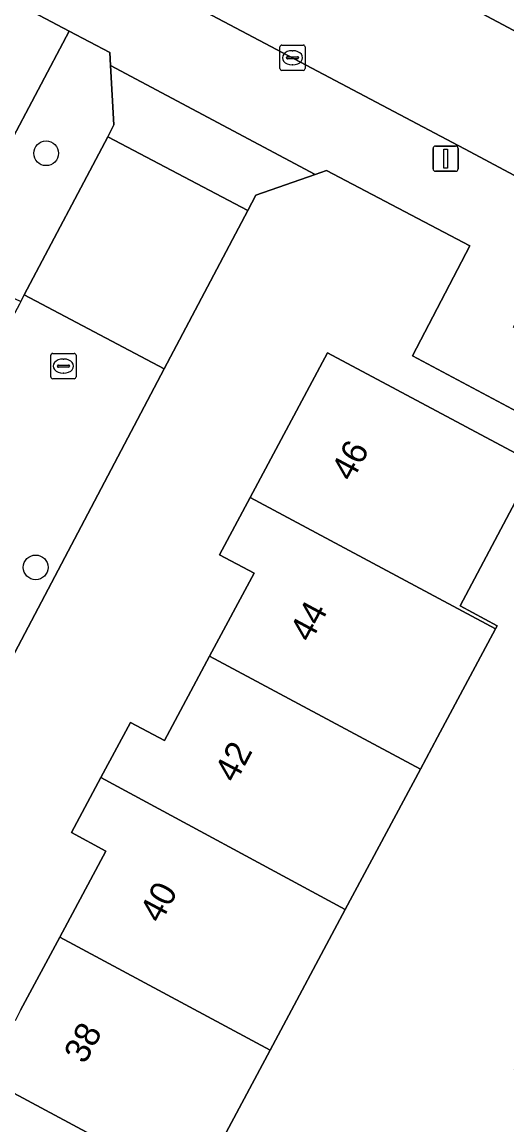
# Model space of a CAD drawing. Extents: x 158455 to 159797, y 387218 to 388672.
# Drawn here: x 159413.64 to 159432.81, y 388444.65 to 388488.3 of the extents above; entities that cross this region are included whole.
import ezdxf

# ---------------------------------------------------------------- set-up
doc = ezdxf.new("R2010")
doc.units = 0
for name, color, linetype in [('IMGEO_Boom', 7, 'Continuous'), ('IMGEO_Erf', 7, 'Continuous'), ('IMGEO_Groenvoorziening', 7, 'Continuous'), ('IMGEO_Kolk', 7, 'Continuous'), ('IMGEO_Lichtmast', 7, 'Continuous'), ('IMGEO_Pand', 7, 'Continuous'), ('IMGEO_Pand_nummerreeks', 7, 'Continuous'), ('IMGEO_Rijbaan_lokaal_open', 7, 'Continuous'), ('IMGEO_Voetpad_open', 7, 'Continuous')]:
    doc.layers.add(name, color=color, linetype=linetype)

msp = doc.modelspace()

# ---------------------------------------------------------------- linework, layer by layer
at = {"layer": 'IMGEO_Boom'}
for centre in [(159414.589, 388483.108), (159414.177, 388466.719)]:
    msp.add_circle(centre, 0.489, dxfattribs=at)
at = {"layer": 'IMGEO_Erf'}
for points in [[(159409.819, 388477.225), (159410.189, 388477.922), (159410.562, 388478.628), (159410.578, 388478.658), (159415.494, 388487.946), (159403.137, 388494.486)], [(159429.08, 388475.087), (159431.337, 388479.443), (159425.678, 388482.421), (159425.23, 388482.266), (159422.878, 388481.451), (159422.56, 388480.848), (159419.261, 388474.584), (159412.035, 388460.867)], [(159413.582, 388449.192), (159415.127, 388452.081), (159416.649, 388454.927), (159416.951, 388455.492), (159415.586, 388456.221), (159416.751, 388458.399), (159417.92, 388460.584), (159419.266, 388459.864), (159421.051, 388463.202), (159422.809, 388466.488), (159421.438, 388467.221), (159422.652, 388469.491), (159425.711, 388475.211), (159433.934, 388470.814), (159430.961, 388465.192), (159432.426, 388464.408), (159432.36, 388464.284), (159430.068, 388459.999), (159429.389, 388458.73), (159426.418, 388453.174), (159423.447, 388447.619), (159420.476, 388442.064)], [(159417.828, 388399.246), (159416.262, 388405.978), (159425.121, 388422.542), (159426.258, 388424.668), (159422.366, 388426.754), (159423.629, 388429.115), (159427.523, 388427.033), (159431.063, 388433.652), (159427.169, 388435.734), (159428.308, 388437.864), (159429.571, 388440.225), (159433.465, 388438.143), (159437.005, 388444.762), (159433.111, 388446.844), (159434.236, 388448.948), (159435.513, 388451.335), (159439.407, 388449.253), (159442.947, 388455.872), (159439.053, 388457.954), (159440.192, 388460.083), (159441.455, 388462.445), (159445.349, 388460.363), (159447.863, 388465.063), (159429.08, 388475.087)]]:
    msp.add_lwpolyline(points, dxfattribs=at)
at = {"layer": 'IMGEO_Groenvoorziening'}
msp.add_lwpolyline([(159417.025, 388483.765), (159417.27, 388484.23), (159417.133, 388486.589), (159417.104, 388487.094), (159415.494, 388487.946), (159410.578, 388478.658), (159413.589, 388477.243), (159413.725, 388477.501)], close=True, dxfattribs=at)
at = {"layer": 'IMGEO_Kolk'}
for p, q in [((159423.905, 388487.389), (159424.757, 388487.389)), ((159423.83, 388486.463), (159423.83, 388487.315)), ((159424.132, 388486.932), (159424.53, 388486.932)), ((159424.318, 388487.169), (159424.343, 388487.169)), ((159424.831, 388487.315), (159424.831, 388486.463)), ((159424.089, 388486.883), (159424.089, 388486.895)), ((159424.527, 388486.846), (159424.129, 388486.846)), ((159424.341, 388486.609), (159424.316, 388486.609)), ((159424.573, 388486.895), (159424.573, 388486.883)), ((159424.757, 388486.389), (159423.905, 388486.389)), ((159414.849, 388475.186), (159415.701, 388475.186)), ((159414.774, 388474.26), (159414.774, 388475.112)), ((159415.033, 388474.68), (159415.033, 388474.692)), ((159415.076, 388474.729), (159415.474, 388474.729)), ((159415.262, 388474.966), (159415.287, 388474.966)), ((159415.517, 388474.692), (159415.517, 388474.68)), ((159415.775, 388475.112), (159415.775, 388474.26)), ((159415.471, 388474.643), (159415.073, 388474.643)), ((159415.285, 388474.406), (159415.26, 388474.406)), ((159415.701, 388474.186), (159414.849, 388474.186))]:
    msp.add_line(p, q, dxfattribs=at)
for points in [[(159423.905, 388487.389), (159424.757, 388487.389)], [(159423.83, 388486.463), (159423.83, 388487.315)], [(159424.831, 388487.315), (159424.831, 388486.463)], [(159424.757, 388486.389), (159423.905, 388486.389)], [(159414.849, 388475.186), (159415.701, 388475.186)], [(159414.774, 388474.26), (159414.774, 388475.112)], [(159415.775, 388475.112), (159415.775, 388474.26)], [(159415.701, 388474.186), (159414.849, 388474.186)]]:
    msp.add_lwpolyline(points, dxfattribs=at)
for centre, radius, start, end in [((159423.907, 388487.313), 0.0765, 91.552, 178.448), ((159423.907, 388487.313), 0.0765, 91.552, 178.448), ((159424.755, 388487.313), 0.0765, 1.552, 88.448), ((159424.755, 388487.313), 0.0765, 1.552, 88.448), ((159424.129, 388486.892), 0.0403, 85.8775, 175.7526), ((159424.534, 388486.894), 0.0386, 1.7309, 96.639), ((159424.126, 388486.882), 0.0366, 178.938, 274.7102), ((159424.53, 388486.889), 0.043, 264.8664, 352.4533), ((159423.907, 388486.465), 0.0765, 181.552, 268.448), ((159423.907, 388486.465), 0.0765, 181.552, 268.448), ((159424.755, 388486.465), 0.0765, 271.552, 358.448), ((159424.755, 388486.465), 0.0765, 271.552, 358.448), ((159414.851, 388475.11), 0.0765, 91.552, 178.448), ((159414.851, 388475.11), 0.0765, 91.552, 178.448), ((159415.699, 388475.11), 0.0765, 1.552, 88.448), ((159415.699, 388475.11), 0.0765, 1.552, 88.448), ((159415.073, 388474.689), 0.0403, 85.8775, 175.7526), ((159415.07, 388474.679), 0.0366, 178.938, 274.7102), ((159415.474, 388474.686), 0.043, 264.8664, 352.4533), ((159415.478, 388474.691), 0.0386, 1.7309, 96.639), ((159414.851, 388474.262), 0.0765, 181.552, 268.448), ((159414.851, 388474.262), 0.0765, 181.552, 268.448), ((159415.699, 388474.262), 0.0765, 271.552, 358.448), ((159415.699, 388474.262), 0.0765, 271.552, 358.448)]:
    msp.add_arc(centre, radius, start, end, dxfattribs=at)
for centre, major_axis, ratio, start_param, end_param in [((159424.317, 388486.889), (-0.387, 0.002), 0.722429, 4.712389, 7.853982), ((159424.342, 388486.889), (-0.39, 0.002), 0.717154, 1.570796, 4.712389), ((159415.261, 388474.686), (-0.387, 0.002), 0.722429, 4.712389, 7.853982), ((159415.286, 388474.686), (-0.39, 0.002), 0.717154, 1.570796, 4.712389)]:
    msp.add_ellipse(centre, major_axis=major_axis, ratio=ratio, start_param=start_param, end_param=end_param, dxfattribs=at)
at = {"layer": 'IMGEO_Lichtmast'}
for p, q in [((159429.89, 388482.495), (159429.89, 388483.295)), ((159429.89, 388483.295), (159429.89, 388482.495)), ((159429.99, 388483.395), (159430.78, 388483.395)), ((159430.78, 388483.395), (159429.99, 388483.395)), ((159430.88, 388483.295), (159430.88, 388482.495)), ((159430.88, 388482.495), (159430.88, 388483.295)), ((159430.78, 388482.395), (159429.99, 388482.395)), ((159429.99, 388482.395), (159430.78, 388482.395))]:
    msp.add_line(p, q, dxfattribs=at)
msp.add_lwpolyline([(159430.31, 388483.27), (159430.46, 388483.27), (159430.46, 388482.52), (159430.31, 388482.52), (159430.31, 388483.27)], dxfattribs=at)
for centre, start, end in [((159429.99, 388483.295), 90, 180), ((159429.99, 388483.295), 90, 180), ((159430.78, 388483.295), 0, 90), ((159430.78, 388483.295), 360, 90), ((159429.99, 388482.495), 180, 270), ((159429.99, 388482.495), 180, 270), ((159430.78, 388482.495), 270, 0), ((159430.78, 388482.495), 270, 0)]:
    msp.add_arc(centre, 0.1, start, end, dxfattribs=at)
at = {"layer": 'IMGEO_Pand'}
for points in [[(159422.652, 388469.491), (159432.36, 388464.284), (159432.426, 388464.408), (159430.961, 388465.192), (159433.934, 388470.814), (159425.711, 388475.211)], [(159422.652, 388469.491), (159421.438, 388467.221), (159422.809, 388466.488), (159421.051, 388463.202), (159429.389, 388458.73), (159430.068, 388459.999), (159432.36, 388464.284)], [(159429.389, 388458.73), (159421.051, 388463.202), (159419.266, 388459.864), (159417.92, 388460.584), (159416.751, 388458.399), (159426.418, 388453.174)], [(159415.127, 388452.081), (159423.447, 388447.619), (159426.418, 388453.174), (159416.751, 388458.399), (159415.586, 388456.221), (159416.951, 388455.492), (159416.649, 388454.927)], [(159410.799, 388447.254), (159420.476, 388442.064), (159423.447, 388447.619), (159415.127, 388452.081), (159413.582, 388449.192), (159413.36, 388448.777), (159412.002, 388449.503)], [(159420.476, 388442.064), (159410.799, 388447.254), (159409.585, 388444.985), (159410.891, 388444.286), (159409.133, 388440.999), (159417.448, 388436.402), (159420.168, 388434.948), (159420.256, 388434.901), (159420.673, 388434.678), (159422.125, 388437.42), (159418.911, 388439.138)]]:
    msp.add_lwpolyline(points, close=True, dxfattribs=at)
at = {"layer": 'IMGEO_Rijbaan_lokaal_open'}
for points in [[(159440.748, 388483.88), (159419.86, 388495.026), (159416.497, 388496.809), (159414.168, 388492.22), (159421.156, 388488.567), (159431.35, 388483.172), (159435.573, 388480.914), (159445.135, 388475.803), (159450.248, 388473.079), (159459.28, 388468.267), (159462.228, 388466.702), (159463.223, 388466.174), (159473.9, 388460.506), (159474.951, 388459.948), (159487.919, 388453.08), (159494.027, 388449.845), (159496.29, 388454.117), (159489.793, 388457.538), (159465.03, 388470.792)], [(159417.025, 388483.765), (159422.56, 388480.848), (159422.878, 388481.451), (159425.23, 388482.266), (159417.133, 388486.589), (159417.27, 388484.23)], [(159417.025, 388483.765), (159413.725, 388477.501), (159419.261, 388474.584), (159422.56, 388480.848)]]:
    msp.add_lwpolyline(points, close=True, dxfattribs=at)
msp.add_lwpolyline([(159395.614, 388430.587), (159392.741, 388432.124), (159394.141, 388434.742), (159395.518, 388437.317), (159398.439, 388435.755), (159412.035, 388460.867), (159419.261, 388474.584), (159413.725, 388477.501), (159413.589, 388477.243), (159413.536, 388477.142), (159413.157, 388476.424), (159413.151, 388476.411), (159402.189, 388455.608), (159401.253, 388453.792), (159399.755, 388450.993), (159396.623, 388445.179), (159394.09, 388446.512), (159391.185, 388440.921), (159390.029, 388438.696)], dxfattribs=at)
at = {"layer": 'IMGEO_Voetpad_open'}
for points in [[(159401.552, 388504.614), (159410.48, 388500), (159413.495, 388498.401), (159416.497, 388496.809), (159419.86, 388495.026), (159440.748, 388483.88), (159465.03, 388470.792), (159489.793, 388457.538), (159496.29, 388454.117), (159499.281, 388452.542), (159500, 388452.369), (159529.94, 388436.205)], [(159403.137, 388494.486), (159415.494, 388487.946), (159417.104, 388487.094), (159417.133, 388486.589), (159425.23, 388482.266), (159425.678, 388482.421), (159431.337, 388479.443), (159429.08, 388475.087), (159447.863, 388465.063), (159449.226, 388464.335), (159451.493, 388468.59), (159453.58, 388467.525), (159453.137, 388466.613), (159453.978, 388466.115), (159456.566, 388464.763), (159459.346, 388463.31), (159460.2, 388462.875), (159460.614, 388463.708), (159464.768, 388461.508), (159464.344, 388460.625), (159465.104, 388460.133), (159467.576, 388458.842), (159470.424, 388457.354), (159471.377, 388456.866)], [(159527.777, 388431.967), (159500, 388446.682), (159497.015, 388448.263), (159494.027, 388449.845), (159487.919, 388453.08), (159474.951, 388459.948), (159473.9, 388460.506), (159463.223, 388466.174), (159462.228, 388466.702), (159459.28, 388468.267), (159450.248, 388473.079), (159447.752, 388468.389), (159446.99, 388468.796), (159445.953, 388469.35), (159441.099, 388471.939), (159440.058, 388472.495), (159434.766, 388475.32), (159433.799, 388475.836), (159433.075, 388476.222), (159435.573, 388480.914), (159431.35, 388483.172), (159421.156, 388488.567)]]:
    msp.add_lwpolyline(points, dxfattribs=at)

# ---------------------------------------------------------------- texts
at = {"layer": 'IMGEO_Pand_nummerreeks'}
for s, rotation, p in [('46', 61.8624, (159426.685, 388470.075)), ('44', 61.7785, (159425.046, 388463.708)), ('42', 61.9543, (159422.075, 388458.148)), ('40', 61.9543, (159419.115, 388452.593)), ('38', 61.5917, (159416.121, 388447.026))]:
    msp.add_text(s, height=1, rotation=rotation, dxfattribs=at).set_placement(p)

doc.saveas('drawing.dxf')
